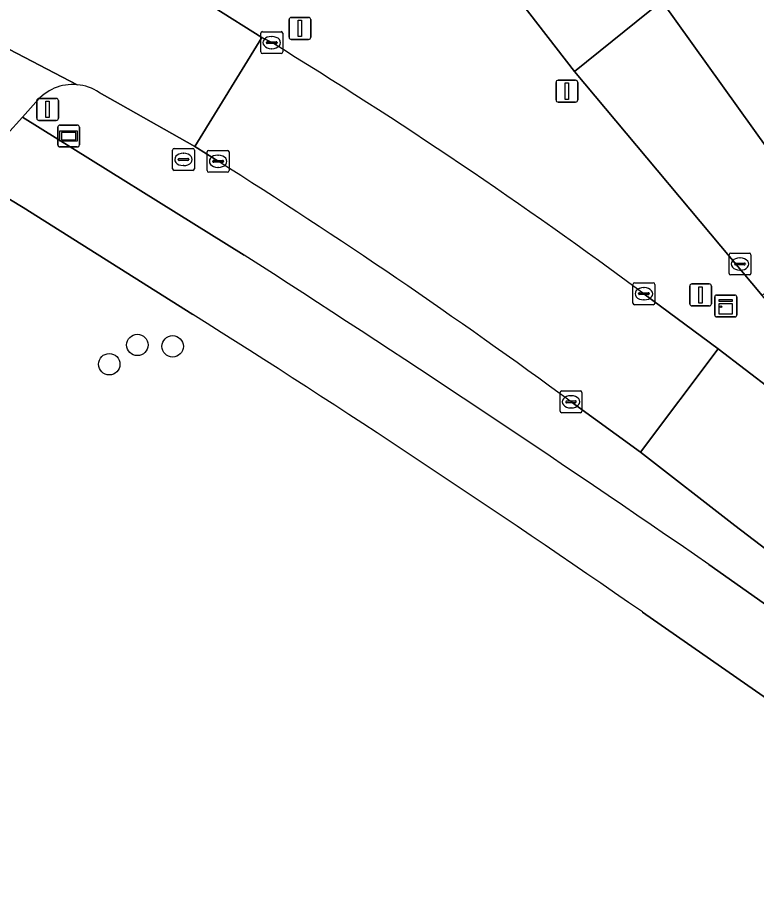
# Model space of a CAD drawing. Extents: x 157445 to 158888, y 383061 to 384688.
# Drawn here: x 157824.14 to 157857.9, y 383598.2 to 383638.05 of the extents above; entities that cross this region are included whole.
import ezdxf

# ---------------------------------------------------------------- set-up
doc = ezdxf.new("R2010")
doc.units = 0
for name, color, linetype in [('IMGEO_Boom', 7, 'Continuous'), ('IMGEO_Erf', 7, 'Continuous'), ('IMGEO_Fietspad_gesloten', 7, 'Continuous'), ('IMGEO_Fietspad_open', 7, 'Continuous'), ('IMGEO_Groenvoorziening', 7, 'Continuous'), ('IMGEO_Kast', 7, 'Continuous'), ('IMGEO_Kolk', 7, 'Continuous'), ('IMGEO_Lichtmast', 7, 'Continuous'), ('IMGEO_Rijbaan_lokaal_gesloten', 7, 'Continuous'), ('IMGEO_Rioolput', 7, 'Continuous'), ('IMGEO_Verkeersbordpaal', 7, 'Continuous'), ('IMGEO_Voetpad_open', 7, 'Continuous'), ('IMGEO_Wegwijzer', 7, 'Continuous')]:
    doc.layers.add(name, color=color, linetype=linetype)

msp = doc.modelspace()

# ---------------------------------------------------------------- linework, layer by layer
at = {"layer": 'IMGEO_Boom'}
for centre in [(157829.618, 383623.1), (157831.23, 383623.034), (157828.336, 383622.22)]:
    msp.add_circle(centre, 0.489, dxfattribs=at)
at = {"layer": 'IMGEO_Erf'}
for points in [[(157898.785, 383680.85), (157847.632, 383646.169), (157853.571, 383638.788), (157861.226, 383628.104), (157861.967, 383627.151)], [(157832.151, 383624.495), (157824.41, 383629.377), (157821.066, 383631.383), (157821.084, 383631.55), (157820.105, 383629.875), (157818.369, 383625.459), (157817.015, 383622.58), (157816.422, 383619.316), (157815.696, 383603.023), (157815.674, 383592.209), (157815.217, 383583.701), (157813.693, 383576.98), (157812.32, 383569.694), (157811.753, 383563.614), (157809.326, 383538.405), (157793.514, 383406.385)], [(157878.726, 383592.299), (157877.447, 383593.246), (157871.402, 383597.723), (157860.097, 383605.753), (157852.681, 383610.91)]]:
    msp.add_lwpolyline(points, dxfattribs=at)
msp.add_arc((157532.002, 383148.597), 562.645, 55.25326, 57.76036, dxfattribs=at)
at = {"layer": 'IMGEO_Fietspad_gesloten'}
for points in [[(157839.043, 383649.242), (157840.8, 383647.196), (157845.39, 383640.995), (157849.584, 383635.58), (157853.571, 383638.788), (157847.632, 383646.169)], [(157826.868, 383634.978), (157822.047, 383637.475)], [(157823.654, 383632.706), (157824.38, 383633.493), (157824.985, 383634.176)]]:
    msp.add_lwpolyline(points, dxfattribs=at)
msp.add_arc((157826.673, 383632.824), 2.163, 84.8296, 141.3103, dxfattribs=at)
at = {"layer": 'IMGEO_Fietspad_open'}
msp.add_lwpolyline([(157853.571, 383638.788), (157849.584, 383635.58), (157858.15, 383625.351), (157861.226, 383628.104)], close=True, dxfattribs=at)
at = {"layer": 'IMGEO_Groenvoorziening'}
for points in [[(157849.584, 383635.58), (157845.39, 383640.995), (157840.8, 383647.196), (157839.043, 383649.242)], [(157833.121, 383638.493), (157835.303, 383637.133), (157835.755, 383636.897)], [(157862.01, 383620.797), (157858.877, 383624.494), (157858.15, 383625.351), (157849.584, 383635.58)], [(157833.307, 383631.48), (157832.239, 383632.153), (157828.844, 383634.074), (157827.871, 383634.625)], [(157824.985, 383634.176), (157824.38, 383633.493), (157834.491, 383627.2)], [(157852.753, 383625.437), (157856.142, 383622.915), (157861.08, 383619.146), (157861.8, 383619.502)], [(157858.634, 383613.533), (157856.906, 383614.859), (157852.589, 383618.202), (157849.423, 383620.502)], [(157855.714, 383613.084), (157867.861, 383604.51), (157868.604, 383605.473)]]:
    msp.add_lwpolyline(points, dxfattribs=at)
for centre, radius, start, end in [((157712.787, 383436.169), 235.399, 53.51661, 58.50793), ((157826.673, 383632.824), 2.163, 84.8296, 141.3103), ((157826.671, 383632.816), 2.171, 56.4379, 84.7836), ((157687.059, 383399.465), 274.262, 53.70057, 57.77511), ((157425.029, 382988.574), 758.619, 55.408447, 57.333614)]:
    msp.add_arc(centre, radius, start, end, dxfattribs=at)
at = {"layer": 'IMGEO_Kast'}
for p, q in [((157855.99, 383624.452), (157855.99, 383625.293)), ((157855.99, 383625.293), (157855.99, 383624.452)), ((157856.065, 383625.377), (157856.906, 383625.377)), ((157856.906, 383625.377), (157856.065, 383625.377)), ((157856.99, 383625.302), (157856.99, 383624.461)), ((157856.99, 383624.461), (157856.99, 383625.302)), ((157856.915, 383624.377), (157856.074, 383624.377)), ((157856.074, 383624.377), (157856.915, 383624.377))]:
    msp.add_line(p, q, dxfattribs=at)
for points in [[(157856.185, 383625.167), (157856.785, 383625.167), (157856.785, 383625.082), (157856.185, 383625.082), (157856.185, 383625.167)], [(157856.185, 383624.992), (157856.785, 383624.992), (157856.785, 383624.503), (157856.185, 383624.503), (157856.185, 383624.992)]]:
    msp.add_lwpolyline(points, dxfattribs=at)
msp.add_circle((157856.269, 383624.841), 0.0377, dxfattribs=at)
for centre, start, end in [((157856.068, 383625.299), 92.4484, 184.2845), ((157856.068, 383625.299), 92.4484, 184.2845), ((157856.912, 383625.299), 2.4484, 94.2845), ((157856.912, 383625.299), 2.4484, 94.2845), ((157856.068, 383624.455), 182.4484, 274.2845), ((157856.068, 383624.455), 182.4484, 274.2845), ((157856.912, 383624.455), 272.4484, 4.2845), ((157856.912, 383624.455), 272.4484, 4.2845)]:
    msp.add_arc(centre, 0.0779, start, end, dxfattribs=at)
at = {"layer": 'IMGEO_Kolk'}
for p, q in [((157835.254, 383636.471), (157835.254, 383637.323)), ((157835.329, 383637.397), (157836.181, 383637.397)), ((157835.742, 383637.177), (157835.767, 383637.177)), ((157836.255, 383637.323), (157836.255, 383636.471)), ((157835.513, 383636.891), (157835.513, 383636.903)), ((157835.951, 383636.854), (157835.553, 383636.854)), ((157835.556, 383636.94), (157835.954, 383636.94)), ((157835.997, 383636.903), (157835.997, 383636.891)), ((157836.181, 383636.397), (157835.329, 383636.397)), ((157835.765, 383636.617), (157835.74, 383636.617)), ((157832.806, 383631.054), (157832.806, 383631.906)), ((157832.881, 383631.98), (157833.733, 383631.98)), ((157833.807, 383631.906), (157833.807, 383631.054)), ((157833.108, 383631.523), (157833.506, 383631.523)), ((157833.294, 383631.76), (157833.319, 383631.76)), ((157833.065, 383631.474), (157833.065, 383631.486)), ((157833.503, 383631.437), (157833.105, 383631.437)), ((157833.317, 383631.2), (157833.292, 383631.2)), ((157833.549, 383631.486), (157833.549, 383631.474)), ((157833.733, 383630.98), (157832.881, 383630.98)), ((157856.641, 383626.366), (157856.641, 383627.218)), ((157856.716, 383627.292), (157857.568, 383627.292)), ((157857.642, 383627.218), (157857.642, 383626.366)), ((157856.9, 383626.786), (157856.9, 383626.798)), ((157857.338, 383626.749), (157856.94, 383626.749)), ((157856.943, 383626.835), (157857.341, 383626.835)), ((157857.129, 383627.072), (157857.154, 383627.072)), ((157857.384, 383626.798), (157857.384, 383626.786)), ((157857.152, 383626.512), (157857.127, 383626.512)), ((157852.327, 383625.937), (157853.179, 383625.937)), ((157857.568, 383626.292), (157856.716, 383626.292)), ((157852.252, 383625.011), (157852.252, 383625.863)), ((157852.74, 383625.717), (157852.765, 383625.717)), ((157853.253, 383625.863), (157853.253, 383625.011)), ((157852.511, 383625.431), (157852.511, 383625.443)), ((157852.949, 383625.394), (157852.551, 383625.394)), ((157852.554, 383625.48), (157852.952, 383625.48)), ((157852.763, 383625.157), (157852.738, 383625.157)), ((157852.995, 383625.443), (157852.995, 383625.431)), ((157853.179, 383624.937), (157852.327, 383624.937)), ((157848.922, 383620.076), (157848.922, 383620.928)), ((157848.997, 383621.002), (157849.849, 383621.002)), ((157849.41, 383620.782), (157849.435, 383620.782)), ((157849.923, 383620.928), (157849.923, 383620.076)), ((157849.181, 383620.496), (157849.181, 383620.508)), ((157849.619, 383620.459), (157849.221, 383620.459)), ((157849.224, 383620.545), (157849.622, 383620.545)), ((157849.665, 383620.508), (157849.665, 383620.496)), ((157849.849, 383620.002), (157848.997, 383620.002)), ((157849.433, 383620.222), (157849.408, 383620.222))]:
    msp.add_line(p, q, dxfattribs=at)
for points in [[(157835.254, 383636.471), (157835.254, 383637.323)], [(157835.329, 383637.397), (157836.181, 383637.397)], [(157836.255, 383637.323), (157836.255, 383636.471)], [(157836.181, 383636.397), (157835.329, 383636.397)], [(157832.806, 383631.054), (157832.806, 383631.906)], [(157832.881, 383631.98), (157833.733, 383631.98)], [(157833.807, 383631.906), (157833.807, 383631.054)], [(157833.733, 383630.98), (157832.881, 383630.98)], [(157856.641, 383626.366), (157856.641, 383627.218)], [(157856.716, 383627.292), (157857.568, 383627.292)], [(157857.642, 383627.218), (157857.642, 383626.366)], [(157852.327, 383625.937), (157853.179, 383625.937)], [(157857.568, 383626.292), (157856.716, 383626.292)], [(157852.252, 383625.011), (157852.252, 383625.863)], [(157853.253, 383625.863), (157853.253, 383625.011)], [(157853.179, 383624.937), (157852.327, 383624.937)], [(157848.922, 383620.076), (157848.922, 383620.928)], [(157848.997, 383621.002), (157849.849, 383621.002)], [(157849.923, 383620.928), (157849.923, 383620.076)], [(157849.849, 383620.002), (157848.997, 383620.002)]]:
    msp.add_lwpolyline(points, dxfattribs=at)
for centre, radius, start, end in [((157835.331, 383637.321), 0.0765, 91.552, 178.448), ((157835.331, 383637.321), 0.0765, 91.552, 178.448), ((157836.179, 383637.321), 0.0765, 1.552, 88.448), ((157836.179, 383637.321), 0.0765, 1.552, 88.448), ((157835.553, 383636.9), 0.0403, 85.8775, 175.7526), ((157835.55, 383636.89), 0.0366, 178.938, 274.7102), ((157835.954, 383636.897), 0.043, 264.8664, 352.4533), ((157835.958, 383636.902), 0.0386, 1.7309, 96.639), ((157835.331, 383636.473), 0.0765, 181.552, 268.448), ((157835.331, 383636.473), 0.0765, 181.552, 268.448), ((157836.179, 383636.473), 0.0765, 271.552, 358.448), ((157836.179, 383636.473), 0.0765, 271.552, 358.448), ((157832.883, 383631.904), 0.0765, 91.552, 178.448), ((157832.883, 383631.904), 0.0765, 91.552, 178.448), ((157833.731, 383631.904), 0.0765, 1.552, 88.448), ((157833.731, 383631.904), 0.0765, 1.552, 88.448), ((157833.105, 383631.483), 0.0403, 85.8775, 175.7526), ((157833.51, 383631.485), 0.0386, 1.7309, 96.639), ((157833.102, 383631.473), 0.0366, 178.938, 274.7102), ((157833.506, 383631.48), 0.043, 264.8664, 352.4533), ((157832.883, 383631.056), 0.0765, 181.552, 268.448), ((157832.883, 383631.056), 0.0765, 181.552, 268.448), ((157833.731, 383631.056), 0.0765, 271.552, 358.448), ((157833.731, 383631.056), 0.0765, 271.552, 358.448), ((157856.718, 383627.216), 0.0765, 91.552, 178.448), ((157856.718, 383627.216), 0.0765, 91.552, 178.448), ((157857.566, 383627.216), 0.0765, 1.552, 88.448), ((157857.566, 383627.216), 0.0765, 1.552, 88.448), ((157856.94, 383626.795), 0.0403, 85.8775, 175.7526), ((157856.937, 383626.785), 0.0366, 178.938, 274.7102), ((157857.341, 383626.792), 0.043, 264.8664, 352.4533), ((157857.345, 383626.797), 0.0386, 1.7309, 96.639), ((157856.718, 383626.368), 0.0765, 181.552, 268.448), ((157856.718, 383626.368), 0.0765, 181.552, 268.448), ((157857.566, 383626.368), 0.0765, 271.552, 358.448), ((157857.566, 383626.368), 0.0765, 271.552, 358.448), ((157852.329, 383625.861), 0.0765, 91.552, 178.448), ((157852.329, 383625.861), 0.0765, 91.552, 178.448), ((157853.177, 383625.861), 0.0765, 1.552, 88.448), ((157853.177, 383625.861), 0.0765, 1.552, 88.448), ((157852.551, 383625.44), 0.0403, 85.8775, 175.7526), ((157852.548, 383625.43), 0.0366, 178.938, 274.7102), ((157852.952, 383625.437), 0.043, 264.8664, 352.4533), ((157852.956, 383625.442), 0.0386, 1.7309, 96.639), ((157852.329, 383625.013), 0.0765, 181.552, 268.448), ((157852.329, 383625.013), 0.0765, 181.552, 268.448), ((157853.177, 383625.013), 0.0765, 271.552, 358.448), ((157853.177, 383625.013), 0.0765, 271.552, 358.448), ((157848.999, 383620.926), 0.0765, 91.552, 178.448), ((157848.999, 383620.926), 0.0765, 91.552, 178.448), ((157849.847, 383620.926), 0.0765, 1.552, 88.448), ((157849.847, 383620.926), 0.0765, 1.552, 88.448), ((157849.221, 383620.505), 0.0403, 85.8775, 175.7526), ((157849.218, 383620.495), 0.0366, 178.938, 274.7102), ((157849.622, 383620.502), 0.043, 264.8664, 352.4533), ((157849.626, 383620.507), 0.0386, 1.7309, 96.639), ((157848.999, 383620.078), 0.0765, 181.552, 268.448), ((157848.999, 383620.078), 0.0765, 181.552, 268.448), ((157849.847, 383620.078), 0.0765, 271.552, 358.448), ((157849.847, 383620.078), 0.0765, 271.552, 358.448)]:
    msp.add_arc(centre, radius, start, end, dxfattribs=at)
for centre, major_axis, ratio, start_param, end_param in [((157835.741, 383636.897), (-0.387, 0.002), 0.722429, 4.712389, 7.853982), ((157835.766, 383636.897), (-0.39, 0.002), 0.717154, 1.570796, 4.712389), ((157833.293, 383631.48), (-0.387, 0.002), 0.722429, 4.712389, 7.853982), ((157833.318, 383631.48), (-0.39, 0.002), 0.717154, 1.570796, 4.712389), ((157857.128, 383626.792), (-0.387, 0.002), 0.722429, 4.712389, 7.853982), ((157857.153, 383626.792), (-0.39, 0.002), 0.717154, 1.570796, 4.712389), ((157852.739, 383625.437), (-0.387, 0.002), 0.722429, 4.712389, 7.853982), ((157852.764, 383625.437), (-0.39, 0.002), 0.717154, 1.570796, 4.712389), ((157849.409, 383620.502), (-0.387, 0.002), 0.722429, 4.712389, 7.853982), ((157849.434, 383620.502), (-0.39, 0.002), 0.717154, 1.570796, 4.712389)]:
    msp.add_ellipse(centre, major_axis=major_axis, ratio=ratio, start_param=start_param, end_param=end_param, dxfattribs=at)
at = {"layer": 'IMGEO_Lichtmast'}
for p, q in [((157836.549, 383637.146), (157836.549, 383637.946)), ((157836.549, 383637.946), (157836.549, 383637.146)), ((157836.649, 383638.046), (157837.439, 383638.046)), ((157837.439, 383638.046), (157836.649, 383638.046)), ((157837.539, 383637.946), (157837.539, 383637.146)), ((157837.539, 383637.146), (157837.539, 383637.946)), ((157837.439, 383637.046), (157836.649, 383637.046)), ((157836.649, 383637.046), (157837.439, 383637.046)), ((157848.838, 383635.18), (157849.628, 383635.18)), ((157849.628, 383635.18), (157848.838, 383635.18)), ((157848.738, 383634.28), (157848.738, 383635.08)), ((157848.738, 383635.08), (157848.738, 383634.28)), ((157849.728, 383635.08), (157849.728, 383634.28)), ((157849.728, 383634.28), (157849.728, 383635.08)), ((157849.628, 383634.18), (157848.838, 383634.18)), ((157848.838, 383634.18), (157849.628, 383634.18)), ((157854.843, 383624.982), (157854.843, 383625.782)), ((157854.843, 383625.782), (157854.843, 383624.982)), ((157854.943, 383625.882), (157855.733, 383625.882)), ((157855.733, 383625.882), (157854.943, 383625.882)), ((157855.833, 383625.782), (157855.833, 383624.982)), ((157855.833, 383624.982), (157855.833, 383625.782)), ((157855.733, 383624.882), (157854.943, 383624.882)), ((157854.943, 383624.882), (157855.733, 383624.882))]:
    msp.add_line(p, q, dxfattribs=at)
for points in [[(157836.969, 383637.921), (157837.119, 383637.921), (157837.119, 383637.171), (157836.969, 383637.171), (157836.969, 383637.921)], [(157849.158, 383635.055), (157849.308, 383635.055), (157849.308, 383634.305), (157849.158, 383634.305), (157849.158, 383635.055)], [(157855.263, 383625.757), (157855.413, 383625.757), (157855.413, 383625.007), (157855.263, 383625.007), (157855.263, 383625.757)]]:
    msp.add_lwpolyline(points, dxfattribs=at)
for centre, start, end in [((157836.649, 383637.946), 90, 180), ((157836.649, 383637.946), 90, 180), ((157837.439, 383637.946), 0, 90), ((157837.439, 383637.946), 360, 90), ((157836.649, 383637.146), 180, 270), ((157836.649, 383637.146), 180, 270), ((157837.439, 383637.146), 270, 0), ((157837.439, 383637.146), 270, 0), ((157848.838, 383635.08), 90, 180), ((157848.838, 383635.08), 90, 180), ((157849.628, 383635.08), 0, 90), ((157849.628, 383635.08), 360, 90), ((157848.838, 383634.28), 180, 270), ((157848.838, 383634.28), 180, 270), ((157849.628, 383634.28), 270, 0), ((157849.628, 383634.28), 270, 0), ((157854.943, 383625.782), 90, 180), ((157854.943, 383625.782), 90, 180), ((157855.733, 383625.782), 0, 90), ((157855.733, 383625.782), 360, 90), ((157854.943, 383624.982), 180, 270), ((157854.943, 383624.982), 180, 270), ((157855.733, 383624.982), 270, 0), ((157855.733, 383624.982), 270, 0)]:
    msp.add_arc(centre, 0.1, start, end, dxfattribs=at)
at = {"layer": 'IMGEO_Rijbaan_lokaal_gesloten'}
for points in [[(157825.689, 383642.443), (157825.572, 383642.498), (157822.139, 383643.917), (157819.734, 383638.593), (157821.904, 383637.546), (157822.047, 383637.475), (157826.868, 383634.978)], [(157827.871, 383634.625), (157828.844, 383634.074), (157832.239, 383632.153), (157835.303, 383637.133), (157833.121, 383638.493)], [(157835.755, 383636.897), (157835.303, 383637.133), (157832.239, 383632.153), (157833.307, 383631.48)], [(157849.423, 383620.502), (157852.589, 383618.202), (157856.142, 383622.915), (157852.753, 383625.437)], [(157881.641, 383602.379), (157870.429, 383611.742), (157861.08, 383619.146), (157856.142, 383622.915), (157852.589, 383618.202), (157856.906, 383614.859), (157858.634, 383613.533)]]:
    msp.add_lwpolyline(points, dxfattribs=at)
for centre, radius, start, end in [((157712.787, 383436.169), 235.399, 53.51661, 58.50793), ((157826.671, 383632.816), 2.171, 56.4379, 84.7836), ((157687.059, 383399.465), 274.262, 53.70057, 57.77511)]:
    msp.add_arc(centre, radius, start, end, dxfattribs=at)
at = {"layer": 'IMGEO_Rioolput'}
for p, q in [((157831.224, 383631.14), (157831.224, 383631.992)), ((157831.299, 383632.066), (157832.151, 383632.066)), ((157832.225, 383631.992), (157832.225, 383631.14)), ((157831.483, 383631.56), (157831.483, 383631.572)), ((157831.921, 383631.523), (157831.523, 383631.523)), ((157831.526, 383631.609), (157831.924, 383631.609)), ((157831.712, 383631.846), (157831.737, 383631.846)), ((157831.967, 383631.572), (157831.967, 383631.56)), ((157831.735, 383631.286), (157831.71, 383631.286)), ((157832.151, 383631.066), (157831.299, 383631.066))]:
    msp.add_line(p, q, dxfattribs=at)
for points in [[(157831.224, 383631.14), (157831.224, 383631.992)], [(157831.299, 383632.066), (157832.151, 383632.066)], [(157832.225, 383631.992), (157832.225, 383631.14)], [(157832.151, 383631.066), (157831.299, 383631.066)]]:
    msp.add_lwpolyline(points, dxfattribs=at)
for centre, radius, start, end in [((157831.301, 383631.99), 0.0765, 91.552, 178.448), ((157831.301, 383631.99), 0.0765, 91.552, 178.448), ((157832.149, 383631.99), 0.0765, 1.552, 88.448), ((157832.149, 383631.99), 0.0765, 1.552, 88.448), ((157831.523, 383631.569), 0.0403, 85.8775, 175.7526), ((157831.52, 383631.559), 0.0366, 178.938, 274.7102), ((157831.924, 383631.566), 0.043, 264.8664, 352.4533), ((157831.928, 383631.571), 0.0386, 1.7309, 96.639), ((157831.301, 383631.142), 0.0765, 181.552, 268.448), ((157831.301, 383631.142), 0.0765, 181.552, 268.448), ((157832.149, 383631.142), 0.0765, 271.552, 358.448), ((157832.149, 383631.142), 0.0765, 271.552, 358.448)]:
    msp.add_arc(centre, radius, start, end, dxfattribs=at)
for centre, major_axis, ratio, start_param, end_param in [((157831.711, 383631.566), (-0.387, 0.002), 0.722429, 4.712389, 7.853982), ((157831.736, 383631.566), (-0.39, 0.002), 0.717154, 1.570796, 4.712389)]:
    msp.add_ellipse(centre, major_axis=major_axis, ratio=ratio, start_param=start_param, end_param=end_param, dxfattribs=at)
at = {"layer": 'IMGEO_Verkeersbordpaal'}
for p, q in [((157825.124, 383634.35), (157825.914, 383634.35)), ((157825.914, 383634.35), (157825.124, 383634.35)), ((157825.024, 383633.45), (157825.024, 383634.25)), ((157825.024, 383634.25), (157825.024, 383633.45)), ((157826.014, 383634.25), (157826.014, 383633.45)), ((157826.014, 383633.45), (157826.014, 383634.25)), ((157825.914, 383633.35), (157825.124, 383633.35)), ((157825.124, 383633.35), (157825.914, 383633.35))]:
    msp.add_line(p, q, dxfattribs=at)
msp.add_lwpolyline([(157825.444, 383634.225), (157825.594, 383634.225), (157825.594, 383633.475), (157825.444, 383633.475), (157825.444, 383634.225)], dxfattribs=at)
for centre, start, end in [((157825.124, 383634.25), 90, 180), ((157825.124, 383634.25), 90, 180), ((157825.914, 383634.25), 0, 90), ((157825.914, 383634.25), 360, 90), ((157825.124, 383633.45), 180, 270), ((157825.124, 383633.45), 180, 270), ((157825.914, 383633.45), 270, 0), ((157825.914, 383633.45), 270, 0)]:
    msp.add_arc(centre, 0.1, start, end, dxfattribs=at)
at = {"layer": 'IMGEO_Voetpad_open'}
for points in [[(157834.491, 383627.2), (157824.38, 383633.493), (157823.654, 383632.706)], [(157821.084, 383631.55), (157821.066, 383631.383), (157824.41, 383629.377), (157832.151, 383624.495)], [(157889.359, 383587.683), (157889.274, 383587.758), (157885.924, 383590.723), (157877.299, 383598.283), (157875.807, 383599.513), (157868.604, 383605.473), (157867.861, 383604.51), (157855.714, 383613.084)], [(157852.681, 383610.91), (157860.097, 383605.753), (157871.402, 383597.723), (157877.447, 383593.246), (157878.726, 383592.299)]]:
    msp.add_lwpolyline(points, dxfattribs=at)
for centre, radius, start, end in [((157425.029, 382988.574), 758.619, 55.408447, 57.333614), ((157532.002, 383148.597), 562.645, 55.25326, 57.76036)]:
    msp.add_arc(centre, radius, start, end, dxfattribs=at)
at = {"layer": 'IMGEO_Wegwijzer'}
for p, q in [((157826.082, 383633.134), (157826.872, 383633.134)), ((157826.872, 383633.134), (157826.082, 383633.134)), ((157825.982, 383632.234), (157825.982, 383633.034)), ((157825.982, 383633.034), (157825.982, 383632.234)), ((157826.972, 383633.034), (157826.972, 383632.234)), ((157826.972, 383632.234), (157826.972, 383633.034)), ((157826.872, 383632.134), (157826.082, 383632.134)), ((157826.082, 383632.134), (157826.872, 383632.134))]:
    msp.add_line(p, q, dxfattribs=at)
for points in [[(157826.083, 383632.866), (157826.871, 383632.866), (157826.871, 383632.402), (157826.083, 383632.402), (157826.083, 383632.866)], [(157826.148, 383632.801), (157826.148, 383632.467), (157826.806, 383632.467), (157826.806, 383632.801), (157826.148, 383632.801)]]:
    msp.add_lwpolyline(points, dxfattribs=at)
for centre, start, end in [((157826.082, 383633.034), 90, 180), ((157826.082, 383633.034), 90, 180), ((157826.872, 383633.034), 0, 90), ((157826.872, 383633.034), 360, 90), ((157826.082, 383632.234), 180, 270), ((157826.082, 383632.234), 180, 270), ((157826.872, 383632.234), 270, 0), ((157826.872, 383632.234), 270, 0)]:
    msp.add_arc(centre, 0.1, start, end, dxfattribs=at)

doc.saveas('drawing.dxf')
